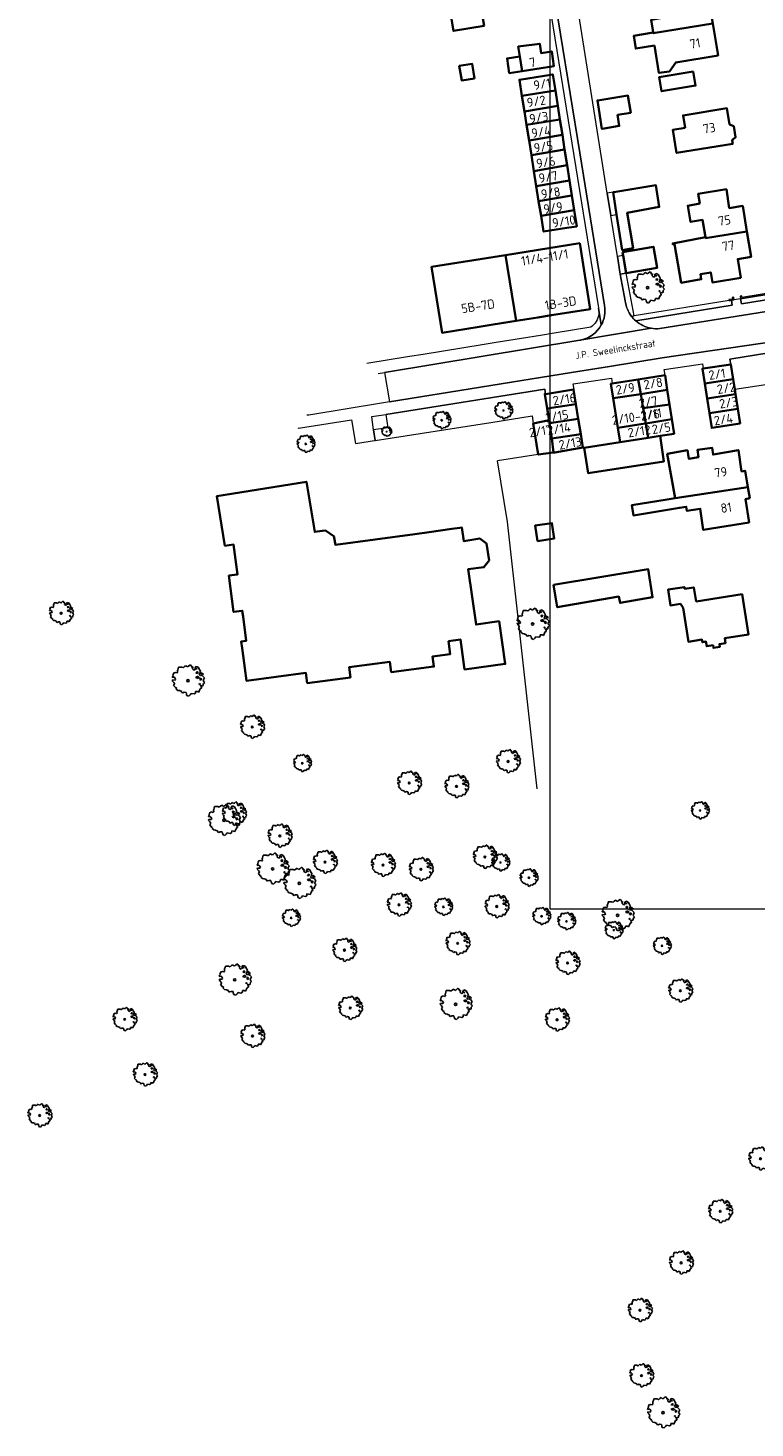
# Model space of a CAD drawing. Header units: metres. Extents: x 152391 to 157968, y 462336 to 467280.
# Tile 487 of 656: x 156060 to 156202, y 462573 to 462845. Entities that reach past the tile are written whole.
import ezdxf
from ezdxf.enums import TextEntityAlignment as Align

# ---------------------------------------------------------------- set-up
doc = ezdxf.new("R2010")
doc.units = ezdxf.units.M
doc.header["$LTSCALE"] = 0.75
doc.layers.get('0').update_dxf_attribs({"lineweight": 25})
for name, color, linetype, lineweight in [('B-GV-GR-BOOM-S', 252, 'Continuous', 25), ('B-RO-GR-GROENVOORZIENING-GV', 251, 'Continuous', 18), ('B-RO-IE-TERREINAFSCHEIDING_KUNSTMATIG_HEKWERK-G', 251, 'IE-TERREINAFSCHEIDING-KUNSTMATIG', 18), ('B-RO-IE-TERREINAFSCHEIDING_KUNSTMATIG_MUUR-GV', 251, 'Continuous', 18), ('B-RO-OG-BEBOUWING-GV', 6, 'Continuous', 35), ('B-RO-OG-BEBOUWING-T18', 1, 'Continuous', 18), ('B-RO-OG-TERREIN_CULTUURSCHEIDING-GV', 251, 'Continuous', 18), ('B-RO-VH-VERHARDING_BETONSTRAATSTEEN-GV', 251, 'Continuous', 18), ('B-RO-VH-VERHARDING_TEGEL-GV', 251, 'Continuous', 18), ('B-WE-OG-TOPOGRAFIE-T18', 1, 'Continuous', 18)]:
    doc.layers.add(name, color=color, linetype=linetype, lineweight=lineweight)
doc.layers.add('X-XX-AL-TEKENBLAD_HULPLIJN-G', color=7, linetype='Continuous', lineweight=18, plot=False)
doc.styles.add('NLCS-ISO-M200-T18', font='NLCS-ISO.ttf', dxfattribs={"height": 360})
doc.linetypes.add('IE-TERREINAFSCHEIDING-KUNSTMATIG', pattern='A,4,[82,NLCS.SHX,S=0.75,R=90,X=0,Y=0],4,-2', length=10)

# ---------------------------------------------------------------- blocks, each defined once
blk = doc.blocks.new('SGR-BOOM_0_10')
at = {"linetype": 'Continuous'}
for p, q in [((-0.96, 0.21), (-0.93, 0.27)), ((-0.84, 0.23), (-0.96, 0.21)), ((-0.94, -0.02), (-0.94, 0.05)), ((-0.94, 0.05), (-0.78, 0.04)), ((-0.93, 0.27), (-0.9, 0.3)), ((-0.92, 0.33), (-0.86, 0.49)), ((-0.9, 0.3), (-0.92, 0.33)), ((-0.86, 0.49), (-0.82, 0.48)), ((-0.8, 0.19), (-0.84, 0.23)), ((-0.82, 0.48), (-0.75, 0.51)), ((-0.75, 0.1), (-0.8, 0.19)), ((-0.78, 0.04), (-0.75, 0.1)), ((-0.75, 0.51), (-0.66, 0.48)), ((-0.66, 0.48), (-0.63, 0.52)), ((-0.64, 0.61), (-0.62, 0.67)), ((-0.63, 0.52), (-0.64, 0.61)), ((-0.62, 0.67), (-0.59, 0.75)), ((-0.59, 0.75), (-0.57, 0.84)), ((-0.57, 0.84), (-0.38, 0.84)), ((-0.38, 0.84), (-0.29, 0.81)), ((-0.29, 0.81), (-0.26, 0.82)), ((-0.26, 0.82), (-0.21, 0.87)), ((-0.21, 0.87), (-0.13, 0.93)), ((-0.13, 0.93), (-0.07, 0.89)), ((-0.07, 0.89), (-0.04, 0.85)), ((-0.04, 0.85), (0.04, 0.89)), ((0.04, 0.89), (0.12, 0.96)), ((0.12, 0.96), (0.15, 0.97)), ((0.15, 0.97), (0.19, 0.95)), ((0.19, 0.95), (0.22, 0.93)), ((0.23, 0.86), (0.21, 0.84)), ((0.21, 0.84), (0.3, 0.85)), ((0.22, 0.93), (0.23, 0.86)), ((0.3, 0.83), (0.29, 0.72)), ((0.29, 0.72), (0.32, 0.7)), ((0.3, 0.85), (0.3, 0.83)), ((0.32, 0.7), (0.39, 0.65)), ((0.39, 0.65), (0.42, 0.68)), ((0.42, 0.68), (0.45, 0.72)), ((0.44, 0.79), (0.5, 0.88)), ((0.45, 0.72), (0.44, 0.79)), ((0.5, 0.88), (0.57, 0.86)), ((0.53, 0.51), (0.5, 0.49)), ((0.5, 0.49), (0.52, 0.46)), ((0.52, 0.23), (0.5, 0.19)), ((0.5, 0.19), (0.58, 0.18)), ((0.55, 0.77), (0.52, 0.75)), ((0.52, 0.75), (0.53, 0.7)), ((0.52, 0.46), (0.55, 0.47)), ((0.59, 0.26), (0.52, 0.23)), ((0.53, 0.7), (0.54, 0.7)), ((0.55, 0.55), (0.53, 0.51)), ((0.54, 0.71), (0.55, 0.77)), ((0.58, 0.55), (0.55, 0.55)), ((0.55, 0.47), (0.58, 0.44)), ((0.57, 0.86), (0.65, 0.82)), ((0.61, 0.53), (0.58, 0.55)), ((0.58, 0.44), (0.61, 0.47)), ((0.58, 0.18), (0.63, 0.14)), ((0.63, 0.26), (0.59, 0.26)), ((0.63, 0.49), (0.61, 0.53)), ((0.61, 0.47), (0.63, 0.49)), ((0.68, 0.22), (0.63, 0.26)), ((0.63, 0.14), (0.68, 0.21)), ((0.65, 0.82), (0.7, 0.71)), ((0.68, 0.21), (0.7, 0.23)), ((0.74, 0.45), (0.69, 0.39)), ((0.69, 0.39), (0.72, 0.35)), ((0.7, 0.71), (0.78, 0.59)), ((0.72, 0.35), (0.78, 0.32)), ((0.78, 0.59), (0.74, 0.45)), ((0.76, 0.1), (0.74, 0.06)), ((0.81, 0.03), (0.74, 0.06)), ((0.8, 0.13), (0.76, 0.17)), ((0.76, 0.17), (0.76, 0.13)), ((0.76, 0.13), (0.76, 0.1)), ((0.78, 0.32), (0.81, 0.33)), ((0.83, 0.11), (0.8, 0.13)), ((0.83, 0.48), (0.81, 0.46)), ((0.81, 0.46), (0.82, 0.42)), ((0.81, 0.33), (0.88, 0.32)), ((0.81, 0.03), (0.85, 0.08)), ((0.82, 0.42), (0.86, 0.39)), ((0.87, 0.48), (0.83, 0.48)), ((0.85, 0.08), (0.83, 0.11)), ((0.86, 0.41), (0.92, 0.38)), ((0.86, 0.39), (0.87, 0.41)), ((0.91, 0.43), (0.87, 0.48)), ((0.88, 0.32), (0.92, 0.29)), ((0.97, 0.4), (0.91, 0.43)), ((0.92, 0.38), (0.97, 0.4)), ((0.92, 0.29), (1.02, 0.18)), ((0.97, 0.06), (0.94, 0.02)), ((0.94, 0.02), (0.99, -0.05)), ((1.02, 0.18), (0.97, 0.06)), ((-0.87, -0.1), (-0.94, -0.02)), ((-0.81, -0.18), (-0.87, -0.1)), ((-0.87, -0.28), (-0.84, -0.24)), ((-0.76, -0.42), (-0.87, -0.28)), ((-0.84, -0.24), (-0.81, -0.18)), ((-0.7, -0.44), (-0.76, -0.42)), ((-0.72, -0.51), (-0.7, -0.44)), ((-0.62, -0.59), (-0.72, -0.51)), ((-0.51, -0.61), (-0.62, -0.59)), ((-0.38, -0.66), (-0.51, -0.61)), ((-0.38, -0.73), (-0.38, -0.66)), ((-0.31, -0.75), (-0.38, -0.73)), ((-0.23, -0.71), (-0.31, -0.75)), ((-0.11, -0.72), (-0.23, -0.71)), ((-0.09, -0.8), (-0.11, -0.72)), ((-0.07, -0.84), (-0.09, -0.8)), ((-0.05, -0.9), (-0.07, -0.84)), ((0.06, -0.94), (-0.05, -0.9)), ((0.14, -0.86), (0.06, -0.94)), ((0.2, -0.77), (0.14, -0.86)), ((0.38, -0.81), (0.2, -0.77)), ((0.47, -0.76), (0.38, -0.81)), ((0.47, -0.65), (0.47, -0.76)), ((0.58, -0.66), (0.47, -0.65)), ((0.66, -0.7), (0.58, -0.66)), ((0.72, -0.57), (0.66, -0.7)), ((0.72, -0.16), (0.7, -0.2)), ((0.7, -0.2), (0.7, -0.24)), ((0.71, -0.24), (0.75, -0.23)), ((0.75, -0.19), (0.72, -0.16)), ((0.76, -0.5), (0.72, -0.57)), ((0.75, -0.23), (0.75, -0.19)), ((0.77, -0.47), (0.76, -0.5)), ((0.83, -0.45), (0.77, -0.47)), ((0.82, -0.27), (0.78, -0.33)), ((0.78, -0.33), (0.8, -0.36)), ((0.8, -0.36), (0.84, -0.4)), ((0.89, -0.33), (0.82, -0.27)), ((0.84, -0.4), (0.83, -0.45)), ((0.93, -0.29), (0.89, -0.33)), ((0.95, -0.24), (0.93, -0.29)), ((0.97, -0.17), (0.95, -0.24)), ((1.04, -0.1), (0.97, -0.17)), ((0.99, -0.05), (1.04, -0.1))]:
    blk.add_line(p, q, dxfattribs=at)
blk.add_circle((0, 0), 0.0711, dxfattribs=at)
blk = doc.blocks.new('SGR-BOOM_21_30')
at = {"linetype": 'Continuous'}
for p, q in [((-1.7, 0.37), (-1.66, 0.48)), ((-1.49, 0.41), (-1.7, 0.37)), ((-1.68, -0.03), (-1.67, 0.09)), ((-1.67, 0.09), (-1.39, 0.07)), ((-1.66, 0.48), (-1.6, 0.53)), ((-1.63, 0.58), (-1.53, 0.87)), ((-1.6, 0.53), (-1.63, 0.58)), ((-1.53, 0.87), (-1.46, 0.86)), ((-1.42, 0.33), (-1.49, 0.41)), ((-1.46, 0.86), (-1.34, 0.91)), ((-1.33, 0.18), (-1.42, 0.33)), ((-1.39, 0.07), (-1.33, 0.18)), ((-1.34, 0.91), (-1.18, 0.86)), ((-1.18, 0.86), (-1.12, 0.92)), ((-1.13, 1.09), (-1.11, 1.19)), ((-1.12, 0.92), (-1.13, 1.09)), ((-1.11, 1.19), (-1.05, 1.33)), ((-1.05, 1.33), (-1.02, 1.5)), ((-1.02, 1.5), (-0.67, 1.5)), ((-0.67, 1.5), (-0.52, 1.43)), ((-0.52, 1.43), (-0.47, 1.45)), ((-0.47, 1.45), (-0.37, 1.55)), ((-0.37, 1.55), (-0.23, 1.65)), ((-0.23, 1.65), (-0.13, 1.58)), ((-0.13, 1.58), (-0.06, 1.52)), ((-0.06, 1.52), (0.07, 1.58)), ((0.07, 1.58), (0.2, 1.71)), ((0.2, 1.71), (0.26, 1.73)), ((0.26, 1.73), (0.33, 1.7)), ((0.33, 1.7), (0.39, 1.65)), ((0.4, 1.53), (0.38, 1.5)), ((0.38, 1.5), (0.53, 1.52)), ((0.39, 1.65), (0.4, 1.53)), ((0.54, 1.48), (0.51, 1.29)), ((0.51, 1.29), (0.57, 1.24)), ((0.53, 1.52), (0.54, 1.48)), ((0.57, 1.24), (0.69, 1.15)), ((0.69, 1.15), (0.75, 1.2)), ((0.75, 1.2), (0.8, 1.29)), ((0.79, 1.4), (0.89, 1.56)), ((0.8, 1.29), (0.79, 1.4)), ((0.89, 1.56), (1.02, 1.53)), ((0.94, 0.91), (0.89, 0.87)), ((0.89, 0.87), (0.93, 0.83)), ((0.93, 0.41), (0.89, 0.33)), ((0.89, 0.33), (1.03, 0.32)), ((0.97, 1.37), (0.93, 1.33)), ((0.93, 1.33), (0.95, 1.25)), ((0.93, 0.83), (0.98, 0.84)), ((1.05, 0.46), (0.93, 0.41)), ((0.97, 0.97), (0.94, 0.91)), ((0.95, 1.25), (0.96, 1.24)), ((0.96, 1.27), (0.97, 1.37)), ((1.03, 0.97), (0.97, 0.97)), ((0.98, 0.84), (1.03, 0.78)), ((1.02, 1.53), (1.16, 1.45)), ((1.08, 0.94), (1.03, 0.97)), ((1.03, 0.78), (1.08, 0.84)), ((1.03, 0.32), (1.11, 0.25)), ((1.11, 0.46), (1.05, 0.46)), ((1.12, 0.87), (1.08, 0.94)), ((1.08, 0.84), (1.12, 0.87)), ((1.22, 0.4), (1.11, 0.46)), ((1.11, 0.25), (1.2, 0.37)), ((1.16, 1.45), (1.25, 1.27)), ((1.2, 0.37), (1.24, 0.41)), ((1.32, 0.79), (1.23, 0.69)), ((1.23, 0.69), (1.27, 0.63)), ((1.25, 1.27), (1.38, 1.06)), ((1.27, 0.63), (1.38, 0.56)), ((1.34, 0.18), (1.31, 0.1)), ((1.43, 0.05), (1.31, 0.1)), ((1.38, 1.06), (1.32, 0.79)), ((1.36, 0.3), (1.34, 0.23)), ((1.34, 0.23), (1.34, 0.18)), ((1.43, 0.23), (1.36, 0.3)), ((1.38, 0.56), (1.44, 0.6)), ((1.47, 0.2), (1.43, 0.23)), ((1.43, 0.05), (1.51, 0.14)), ((1.47, 0.86), (1.44, 0.81)), ((1.44, 0.81), (1.46, 0.74)), ((1.44, 0.6), (1.57, 0.56)), ((1.46, 0.74), (1.53, 0.69)), ((1.54, 0.86), (1.47, 0.86)), ((1.51, 0.14), (1.47, 0.2)), ((1.53, 0.73), (1.64, 0.68)), ((1.53, 0.69), (1.54, 0.73)), ((1.62, 0.76), (1.54, 0.86)), ((1.57, 0.56), (1.64, 0.51)), ((1.73, 0.71), (1.62, 0.76)), ((1.64, 0.68), (1.73, 0.71)), ((1.64, 0.51), (1.81, 0.32)), ((1.72, 0.1), (1.67, 0.04)), ((1.67, 0.04), (1.76, -0.09)), ((1.81, 0.32), (1.72, 0.1)), ((-1.54, -0.18), (-1.68, -0.03)), ((-1.55, -0.51), (-1.49, -0.42)), ((-1.35, -0.75), (-1.55, -0.51)), ((-1.44, -0.32), (-1.54, -0.18)), ((-1.49, -0.42), (-1.44, -0.32)), ((-1.25, -0.78), (-1.35, -0.75)), ((-1.27, -0.9), (-1.25, -0.78)), ((-1.11, -1.05), (-1.27, -0.9)), ((-0.91, -1.08), (-1.11, -1.05)), ((-0.67, -1.18), (-0.91, -1.08)), ((-0.68, -1.29), (-0.67, -1.18)), ((-0.55, -1.33), (-0.68, -1.29)), ((-0.4, -1.26), (-0.55, -1.33)), ((-0.19, -1.28), (-0.4, -1.26)), ((-0.16, -1.43), (-0.19, -1.28)), ((-0.13, -1.49), (-0.16, -1.43)), ((-0.1, -1.61), (-0.13, -1.49)), ((0.11, -1.67), (-0.1, -1.61)), ((0.25, -1.52), (0.11, -1.67)), ((0.36, -1.38), (0.25, -1.52)), ((0.68, -1.44), (0.36, -1.38)), ((0.83, -1.36), (0.68, -1.44)), ((0.84, -1.16), (0.83, -1.36)), ((1.03, -1.18), (0.84, -1.16)), ((1.18, -1.24), (1.03, -1.18)), ((1.29, -1.01), (1.18, -1.24)), ((1.29, -0.29), (1.24, -0.36)), ((1.24, -0.36), (1.25, -0.42)), ((1.26, -0.42), (1.33, -0.41)), ((1.33, -0.34), (1.29, -0.29)), ((1.36, -0.88), (1.29, -1.01)), ((1.33, -0.41), (1.33, -0.34)), ((1.37, -0.83), (1.36, -0.88)), ((1.48, -0.8), (1.37, -0.83)), ((1.46, -0.47), (1.39, -0.59)), ((1.39, -0.59), (1.43, -0.64)), ((1.43, -0.64), (1.5, -0.7)), ((1.58, -0.59), (1.46, -0.47)), ((1.5, -0.7), (1.48, -0.8)), ((1.66, -0.52), (1.58, -0.59)), ((1.68, -0.42), (1.66, -0.52)), ((1.72, -0.31), (1.68, -0.42)), ((1.84, -0.18), (1.72, -0.31)), ((1.76, -0.09), (1.84, -0.18))]:
    blk.add_line(p, q, dxfattribs=at)
blk.add_circle((0, 0), 0.126, dxfattribs=at)
blk = doc.blocks.new('SGR-BOOM_31_50')
at = {"linetype": 'Continuous'}
for p, q in [((-2.27, 0.49), (-2.21, 0.64)), ((-1.99, 0.55), (-2.27, 0.49)), ((-2.24, -0.04), (-2.22, 0.11)), ((-2.22, 0.11), (-1.85, 0.09)), ((-2.21, 0.64), (-2.13, 0.71)), ((-2.18, 0.77), (-2.04, 1.17)), ((-2.13, 0.71), (-2.18, 0.77)), ((-2.04, 1.17), (-1.94, 1.14)), ((-1.9, 0.44), (-1.99, 0.55)), ((-1.94, 1.14), (-1.79, 1.21)), ((-1.77, 0.25), (-1.9, 0.44)), ((-1.85, 0.09), (-1.77, 0.25)), ((-1.79, 1.21), (-1.57, 1.14)), ((-1.57, 1.14), (-1.49, 1.23)), ((-1.51, 1.45), (-1.48, 1.58)), ((-1.49, 1.23), (-1.51, 1.45)), ((-1.48, 1.58), (-1.4, 1.78)), ((-1.4, 1.78), (-1.36, 2)), ((-1.36, 2), (-0.89, 2)), ((-0.89, 2), (-0.69, 1.91)), ((-0.69, 1.91), (-0.63, 1.93)), ((-0.63, 1.93), (-0.49, 2.06)), ((-0.49, 2.06), (-0.3, 2.2)), ((-0.3, 2.2), (-0.18, 2.11)), ((-0.18, 2.11), (-0.08, 2.02)), ((-0.08, 2.02), (0.09, 2.11)), ((0.09, 2.11), (0.27, 2.28)), ((0.27, 2.28), (0.35, 2.31)), ((0.35, 2.31), (0.44, 2.26)), ((0.44, 2.26), (0.52, 2.2)), ((0.54, 2.04), (0.51, 2)), ((0.51, 2), (0.71, 2.02)), ((0.52, 2.2), (0.54, 2.04)), ((0.72, 1.98), (0.68, 1.71)), ((0.68, 1.71), (0.75, 1.65)), ((0.71, 2.02), (0.72, 1.98)), ((0.75, 1.65), (0.92, 1.54)), ((0.92, 1.54), (1, 1.6)), ((1, 1.6), (1.06, 1.71)), ((1.05, 1.87), (1.19, 2.09)), ((1.06, 1.71), (1.05, 1.87)), ((1.19, 2.09), (1.36, 2.04)), ((1.25, 1.21), (1.19, 1.17)), ((1.19, 1.17), (1.23, 1.1)), ((1.23, 0.55), (1.19, 0.44)), ((1.19, 0.44), (1.37, 0.42)), ((1.3, 1.82), (1.23, 1.78)), ((1.23, 1.78), (1.27, 1.67)), ((1.23, 1.1), (1.31, 1.12)), ((1.4, 0.62), (1.23, 0.55)), ((1.3, 1.3), (1.25, 1.21)), ((1.27, 1.67), (1.28, 1.65)), ((1.28, 1.69), (1.3, 1.82)), ((1.37, 1.3), (1.3, 1.3)), ((1.31, 1.12), (1.37, 1.03)), ((1.36, 2.04), (1.54, 1.93)), ((1.44, 1.25), (1.37, 1.3)), ((1.37, 1.03), (1.44, 1.12)), ((1.37, 0.42), (1.48, 0.33)), ((1.48, 0.62), (1.4, 0.62)), ((1.5, 1.17), (1.44, 1.25)), ((1.44, 1.12), (1.5, 1.17)), ((1.62, 0.53), (1.48, 0.62)), ((1.48, 0.33), (1.61, 0.49)), ((1.54, 1.93), (1.67, 1.69)), ((1.61, 0.49), (1.65, 0.55)), ((1.76, 1.06), (1.64, 0.93)), ((1.64, 0.93), (1.7, 0.84)), ((1.67, 1.69), (1.84, 1.41)), ((1.7, 0.84), (1.84, 0.75)), ((1.79, 0.25), (1.75, 0.14)), ((1.91, 0.07), (1.75, 0.14)), ((1.84, 1.41), (1.76, 1.06)), ((1.81, 0.4), (1.79, 0.31)), ((1.79, 0.31), (1.79, 0.25)), ((1.9, 0.31), (1.81, 0.4)), ((1.84, 0.75), (1.92, 0.79)), ((1.96, 0.27), (1.9, 0.31)), ((1.91, 0.07), (2.01, 0.18)), ((1.96, 1.14), (1.92, 1.08)), ((1.92, 1.08), (1.95, 0.99)), ((1.92, 0.79), (2.09, 0.75)), ((1.95, 0.99), (2.04, 0.93)), ((2.06, 1.14), (1.96, 1.14)), ((2.01, 0.18), (1.96, 0.27)), ((2.04, 0.97), (2.18, 0.9)), ((2.04, 0.93), (2.06, 0.97)), ((2.16, 1.01), (2.06, 1.14)), ((2.09, 0.75), (2.18, 0.68)), ((2.3, 0.95), (2.16, 1.01)), ((2.18, 0.9), (2.3, 0.95)), ((2.18, 0.68), (2.41, 0.42)), ((2.29, 0.14), (2.23, 0.05)), ((2.23, 0.05), (2.35, -0.13)), ((2.41, 0.42), (2.29, 0.14)), ((-2.05, -0.24), (-2.24, -0.04)), ((-2.07, -0.67), (-1.99, -0.56)), ((-1.8, -1), (-2.07, -0.67)), ((-1.91, -0.43), (-2.05, -0.24)), ((-1.99, -0.56), (-1.91, -0.43)), ((-1.67, -1.05), (-1.8, -1)), ((-1.7, -1.2), (-1.67, -1.05)), ((-1.48, -1.4), (-1.7, -1.2)), ((-1.22, -1.44), (-1.48, -1.4)), ((-0.89, -1.57), (-1.22, -1.44)), ((-0.91, -1.72), (-0.89, -1.57)), ((-0.73, -1.77), (-0.91, -1.72)), ((-0.53, -1.68), (-0.73, -1.77)), ((-0.25, -1.7), (-0.53, -1.68)), ((-0.21, -1.9), (-0.25, -1.7)), ((-0.18, -1.99), (-0.21, -1.9)), ((-0.13, -2.14), (-0.18, -1.99)), ((0.15, -2.23), (-0.13, -2.14)), ((0.34, -2.03), (0.15, -2.23)), ((0.47, -1.83), (0.34, -2.03)), ((0.91, -1.92), (0.47, -1.83)), ((1.11, -1.81), (0.91, -1.92)), ((1.13, -1.55), (1.11, -1.81)), ((1.37, -1.57), (1.13, -1.55)), ((1.58, -1.66), (1.37, -1.57)), ((1.72, -1.35), (1.58, -1.66)), ((1.72, -0.39), (1.65, -0.48)), ((1.65, -0.48), (1.67, -0.56)), ((1.68, -0.56), (1.78, -0.54)), ((1.78, -0.45), (1.72, -0.39)), ((1.81, -1.18), (1.72, -1.35)), ((1.78, -0.54), (1.78, -0.45)), ((1.82, -1.11), (1.81, -1.18)), ((1.98, -1.07), (1.82, -1.11)), ((1.95, -0.63), (1.85, -0.78)), ((1.85, -0.78), (1.9, -0.85)), ((1.9, -0.85), (1.99, -0.94)), ((2.1, -0.78), (1.95, -0.63)), ((1.99, -0.94), (1.98, -1.07)), ((2.21, -0.7), (2.1, -0.78)), ((2.24, -0.56), (2.21, -0.7)), ((2.29, -0.41), (2.24, -0.56)), ((2.46, -0.24), (2.29, -0.41)), ((2.35, -0.13), (2.46, -0.24))]:
    blk.add_line(p, q, dxfattribs=at)
blk.add_circle((0, 0), 0.169, dxfattribs=at)
blk = doc.blocks.new('SGR-BOOM_50_100')
at = {"linetype": 'Continuous'}
for p, q in [((-0.84, 2.58), (-0.65, 2.75)), ((-0.65, 2.75), (-0.4, 2.93)), ((-0.4, 2.93), (-0.24, 2.81)), ((-0.24, 2.81), (-0.11, 2.69)), ((-0.11, 2.69), (0.12, 2.81)), ((0.12, 2.81), (0.36, 3.04)), ((0.36, 3.04), (0.47, 3.07)), ((0.47, 3.07), (0.59, 3.02)), ((0.59, 3.02), (0.69, 2.93)), ((0.72, 2.72), (0.67, 2.66)), ((0.69, 2.93), (0.72, 2.72)), ((1.4, 2.49), (1.58, 2.78)), ((1.58, 2.78), (1.81, 2.72)), ((1.81, 2.72), (2.06, 2.58)), ((-3.03, 0.65), (-2.94, 0.85)), ((-2.65, 0.74), (-3.03, 0.65)), ((-2.99, -0.05), (-2.96, 0.15)), ((-2.96, 0.15), (-2.47, 0.12)), ((-2.94, 0.85), (-2.84, 0.94)), ((-2.9, 1.03), (-2.72, 1.56)), ((-2.84, 0.94), (-2.9, 1.03)), ((-2.72, 1.56), (-2.59, 1.53)), ((-2.53, 0.59), (-2.65, 0.74)), ((-2.59, 1.53), (-2.39, 1.61)), ((-2.37, 0.33), (-2.53, 0.59)), ((-2.47, 0.12), (-2.37, 0.33)), ((-2.39, 1.61), (-2.1, 1.53)), ((-2.1, 1.53), (-1.99, 1.64)), ((-2.01, 1.93), (-1.97, 2.11)), ((-1.99, 1.64), (-2.01, 1.93)), ((-1.97, 2.11), (-1.87, 2.37)), ((-1.87, 2.37), (-1.81, 2.66)), ((-1.81, 2.66), (-1.19, 2.66)), ((-1.19, 2.66), (-0.92, 2.55)), ((-0.92, 2.55), (-0.84, 2.58)), ((0.67, 2.66), (0.94, 2.69)), ((0.96, 2.64), (0.9, 2.29)), ((0.9, 2.29), (1, 2.2)), ((0.94, 2.69), (0.96, 2.64)), ((1, 2.2), (1.23, 2.05)), ((1.23, 2.05), (1.34, 2.14)), ((1.34, 2.14), (1.42, 2.29)), ((1.42, 2.29), (1.4, 2.49)), ((1.67, 1.61), (1.58, 1.56)), ((1.58, 1.56), (1.65, 1.47)), ((1.65, 0.74), (1.58, 0.59)), ((1.58, 0.59), (1.83, 0.56)), ((1.73, 2.43), (1.65, 2.37)), ((1.65, 2.37), (1.69, 2.23)), ((1.65, 1.47), (1.75, 1.5)), ((1.87, 0.82), (1.65, 0.74)), ((1.73, 1.73), (1.67, 1.61)), ((1.69, 2.23), (1.71, 2.2)), ((1.71, 2.26), (1.73, 2.43)), ((1.83, 1.73), (1.73, 1.73)), ((1.75, 1.5), (1.83, 1.38)), ((1.91, 1.67), (1.83, 1.73)), ((1.83, 1.38), (1.91, 1.5)), ((1.83, 0.56), (1.98, 0.45)), ((1.98, 0.82), (1.87, 0.82)), ((2, 1.56), (1.91, 1.67)), ((1.91, 1.5), (2, 1.56)), ((2.16, 0.71), (1.98, 0.82)), ((1.98, 0.45), (2.14, 0.65)), ((2.06, 2.58), (2.22, 2.26)), ((2.14, 0.65), (2.2, 0.74)), ((2.35, 1.41), (2.18, 1.23)), ((2.18, 1.23), (2.27, 1.12)), ((2.22, 2.26), (2.45, 1.88)), ((2.27, 1.12), (2.45, 1)), ((2.39, 0.33), (2.33, 0.18)), ((2.55, 0.09), (2.33, 0.18)), ((2.45, 1.88), (2.35, 1.41)), ((2.41, 0.53), (2.39, 0.42)), ((2.39, 0.42), (2.39, 0.33)), ((2.53, 0.42), (2.41, 0.53)), ((2.45, 1), (2.56, 1.06)), ((2.62, 0.36), (2.53, 0.42)), ((2.55, 0.09), (2.68, 0.24)), ((2.62, 1.53), (2.56, 1.44)), ((2.56, 1.44), (2.6, 1.32)), ((2.56, 1.06), (2.78, 1)), ((2.6, 1.32), (2.72, 1.23)), ((2.74, 1.53), (2.62, 1.53)), ((2.68, 0.24), (2.62, 0.36)), ((2.72, 1.29), (2.91, 1.2)), ((2.72, 1.23), (2.74, 1.29)), ((2.89, 1.35), (2.74, 1.53)), ((2.78, 1), (2.91, 0.91)), ((3.07, 1.26), (2.89, 1.35)), ((2.91, 1.2), (3.07, 1.26)), ((2.91, 0.91), (3.22, 0.56)), ((3.05, 0.18), (2.97, 0.07)), ((2.97, 0.07), (3.13, -0.17)), ((3.22, 0.56), (3.05, 0.18)), ((-2.74, -0.31), (-2.99, -0.05)), ((-2.76, -0.9), (-2.65, -0.75)), ((-2.41, -1.34), (-2.76, -0.9)), ((-2.55, -0.58), (-2.74, -0.31)), ((-2.65, -0.75), (-2.55, -0.58)), ((-2.22, -1.39), (-2.41, -1.34)), ((-2.26, -1.6), (-2.22, -1.39)), ((-1.97, -1.86), (-2.26, -1.6)), ((-1.62, -1.92), (-1.97, -1.86)), ((-1.19, -2.1), (-1.62, -1.92)), ((-1.21, -2.3), (-1.19, -2.1)), ((-0.98, -2.36), (-1.21, -2.3)), ((-0.71, -2.24), (-0.98, -2.36)), ((-0.34, -2.27), (-0.71, -2.24)), ((-0.28, -2.53), (-0.34, -2.27)), ((-0.24, -2.65), (-0.28, -2.53)), ((-0.17, -2.85), (-0.24, -2.65)), ((0.45, -2.71), (0.2, -2.97)), ((0.63, -2.45), (0.45, -2.71)), ((1.21, -2.56), (0.63, -2.45)), ((1.48, -2.42), (1.21, -2.56)), ((1.5, -2.07), (1.48, -2.42)), ((1.83, -2.1), (1.5, -2.07)), ((2.1, -2.21), (1.83, -2.1)), ((2.29, -1.8), (2.1, -2.21)), ((2.29, -0.52), (2.2, -0.64)), ((2.2, -0.64), (2.22, -0.75)), ((2.25, -0.75), (2.37, -0.72)), ((2.37, -0.61), (2.29, -0.52)), ((2.41, -1.57), (2.29, -1.8)), ((2.37, -0.72), (2.37, -0.61)), ((2.43, -1.48), (2.41, -1.57)), ((2.64, -1.42), (2.43, -1.48)), ((2.6, -0.84), (2.47, -1.04)), ((2.47, -1.04), (2.53, -1.13)), ((2.53, -1.13), (2.66, -1.25)), ((2.8, -1.04), (2.6, -0.84)), ((2.66, -1.25), (2.64, -1.42)), ((2.95, -0.93), (2.8, -1.04)), ((2.99, -0.75), (2.95, -0.93)), ((3.05, -0.55), (2.99, -0.75)), ((3.28, -0.31), (3.05, -0.55)), ((3.13, -0.17), (3.28, -0.31)), ((0.2, -2.97), (-0.17, -2.85))]:
    blk.add_line(p, q, dxfattribs=at)
blk.add_circle((0, 0), 0.225, dxfattribs=at)

msp = doc.modelspace()

# ---------------------------------------------------------------- linework, layer by layer
at = {"layer": 'B-RO-GR-GROENVOORZIENING-GV'}
msp.add_lwpolyline([(156196.95, 462779.92), (156197.4, 462777.05), (156197.71, 462775.11), (156215.27, 462777.78), (156214.31, 462783.81), (156196.79, 462780.97)], close=True, dxfattribs=at)
at = {"layer": 'B-RO-IE-TERREINAFSCHEIDING_KUNSTMATIG_HEKWERK-G'}
for points in [[(156159.55, 462762.45), (156151.64, 462761.22)], [(156153.61, 462749.39), (156151.64, 462761.22)], [(156159.34, 462697.54), (156153.61, 462749.39)]]:
    msp.add_lwpolyline(points, dxfattribs=at)
at = {"layer": 'B-RO-IE-TERREINAFSCHEIDING_KUNSTMATIG_MUUR-GV'}
for points in [[(156206.23, 462794.1), (156199.11, 462792.95), (156199.07, 462793.25), (156198.76, 462793.2), (156198.84, 462792.69)], [(156198.84, 462792.69), (156206.27, 462793.89)]]:
    msp.add_lwpolyline(points, dxfattribs=at)
msp.add_lwpolyline([(156196.61, 462792.36), (156196.62, 462792.32), (156197.08, 462792.39), (156197.62, 462792.48), (156197.54, 462792.99), (156197.23, 462792.95), (156197.28, 462792.64), (156196.59, 462792.53)], close=True, dxfattribs=at)
at = {"layer": 'B-RO-OG-BEBOUWING-GV'}
for points in [[(156193.47, 462846.16), (156192.44, 462852.37), (156189.76, 462851.92), (156189.28, 462855), (156180.39, 462853.55), (156181.01, 462849.87), (156183.82, 462850.33), (156184.34, 462847.36), (156181.48, 462846.86), (156181.87, 462844.45), (156181.88, 462844.37), (156181.9, 462844.25)], [(156141.72, 462852.86), (156143.08, 462844.71), (156149.02, 462845.66), (156147.7, 462853.81), (156144.05, 462853.23), (156142.08, 462852.92)], [(156182.1, 462841.86), (156182.99, 462836.56), (156185.02, 462836.85), (156186.26, 462838.59), (156194.49, 462839.95), (156193.47, 462846.16), (156181.9, 462844.25), (156181.88, 462844.37), (156178.1, 462843.72), (156178.5, 462841.26)], [(156155.97, 462839.76), (156156.44, 462836.9), (156162.6, 462837.86), (156162.16, 462840.72), (156160.1, 462840.4), (156159.85, 462842.22), (156155.65, 462841.65)], [(156147.17, 462835.46), (156146.73, 462838.28), (156144.22, 462837.89), (156144.69, 462835.08)], [(156156.44, 462836.9), (156155.97, 462839.76), (156153.49, 462839.37), (156153.93, 462836.51)], [(156162.87, 462833.16), (156162.38, 462836.25), (156155.89, 462835.23), (156156.38, 462832.11)], [(156189.66, 462836.84), (156183.05, 462835.73), (156183.51, 462832.98), (156190.12, 462834.08)], [(156162.87, 462833.16), (156156.38, 462832.11), (156156.86, 462829.07), (156163.34, 462830.17)], [(156174.96, 462828.39), (156177.52, 462828.81), (156176.98, 462832.14), (156171.52, 462831.28), (156171.05, 462831.21), (156171.92, 462825.68), (156172.33, 462825.76), (156175.28, 462826.26)], [(156157.28, 462826.47), (156163.76, 462827.49), (156163.34, 462830.17), (156156.86, 462829.07)], [(156188.08, 462825.9), (156185.69, 462825.51), (156186.43, 462821), (156197.32, 462822.77), (156197.2, 462823.48), (156197.87, 462824.05), (156197.52, 462826.2), (156196.7, 462826.54), (156196.19, 462829.68), (156187.69, 462828.29)], [(156163.76, 462827.49), (156157.28, 462826.47), (156157.76, 462823.42), (156164.23, 462824.55)], [(156157.76, 462823.42), (156158.21, 462820.58), (156164.68, 462821.66), (156164.23, 462824.55)], [(156158.21, 462820.58), (156158.71, 462817.49), (156165.16, 462818.63), (156164.68, 462821.66)], [(156159.17, 462814.57), (156165.63, 462815.65), (156165.16, 462818.63), (156158.71, 462817.49)], [(156165.63, 462815.65), (156159.17, 462814.57), (156159.63, 462811.65), (156166.08, 462812.76)], [(156174.1, 462813.37), (156174.75, 462809.06), (156175.85, 462802.15), (156177.99, 462802.51), (156176.8, 462809.38), (156183.05, 462810.52), (156182.4, 462814.73), (156174.25, 462813.4)], [(156200.08, 462805.78), (156199.28, 462810.71), (156196.65, 462810.29), (156196.1, 462813.97), (156190.58, 462813.09), (156190.92, 462811.16), (156188.59, 462810.76), (156189.14, 462807.61), (156191.42, 462808.01), (156192, 462804.67), (156192.04, 462804.46)], [(156160.09, 462808.79), (156166.54, 462809.9), (156166.08, 462812.76), (156159.63, 462811.65)], [(156160.09, 462808.79), (156160.57, 462805.73), (156165.11, 462806.45), (156167.03, 462806.75), (156166.54, 462809.9)], [(156200.08, 462805.78), (156192.04, 462804.46), (156192, 462804.67), (156185.66, 462803.45), (156185.7, 462803.23), (156186.02, 462803.29), (156187.31, 462795.81), (156191.21, 462796.49), (156191.05, 462797.45), (156193.04, 462797.8), (156193.37, 462795.86), (156198.88, 462796.77), (156198.28, 462800.41), (156200.89, 462800.84)], [(156167.6, 462803.49), (156165.63, 462803.17), (156153.21, 462801.19), (156155.25, 462788.39), (156159.47, 462789.07), (156162.11, 462789.49), (156169.64, 462790.69)], [(156175.92, 462801.75), (156176.03, 462801.07), (156176.62, 462797.69), (156182.63, 462798.73), (156181.93, 462802.79)], [(156153.21, 462801.19), (156138.82, 462798.89), (156140.86, 462786.09), (156148.09, 462787.25), (156150.79, 462787.68), (156155.25, 462788.39)], [(156184.17, 462777.88), (156178.97, 462777.04), (156179.46, 462774.2), (156184.61, 462775)], [(156196.95, 462779.92), (156191.58, 462779.12), (156191.43, 462779.1), (156191.88, 462776.23), (156197.4, 462777.05)], [(156160.95, 462774.19), (156160.82, 462774.17), (156161.28, 462771.38), (156166.85, 462772.24), (156166.4, 462775.05)], [(156173.92, 462776.22), (156173.67, 462776.18), (156174.11, 462773.37), (156179.46, 462774.2), (156178.97, 462777.04)], [(156192.33, 462773.35), (156197.86, 462774.18), (156197.71, 462775.11), (156197.4, 462777.05), (156191.88, 462776.23)], [(156180.44, 462768.5), (156179.93, 462771.43), (156179.46, 462774.2), (156174.11, 462773.37), (156175.01, 462767.62), (156180.3, 462768.48)], [(156179.93, 462771.43), (156185.05, 462772.19), (156184.61, 462775), (156179.46, 462774.2)], [(156192.78, 462770.48), (156198.31, 462771.3), (156197.86, 462774.18), (156192.33, 462773.35)], [(156161.74, 462768.52), (156167.31, 462769.4), (156166.85, 462772.24), (156161.28, 462771.38), (156161.66, 462769.09)], [(156180.44, 462768.5), (156185.5, 462769.32), (156185.05, 462772.19), (156179.93, 462771.43)], [(156198.31, 462771.3), (156192.78, 462770.48), (156193.23, 462767.61), (156198.75, 462768.48)], [(156162.54, 462762.87), (156162.16, 462765.54), (156161.74, 462768.52), (156161.66, 462769.09), (156158.59, 462768.5), (156159.55, 462762.45)], [(156162.16, 462765.54), (156167.79, 462766.4), (156167.31, 462769.4), (156161.74, 462768.52)], [(156175.01, 462767.62), (156175.44, 462764.86), (156180.92, 462765.7), (156180.44, 462768.5), (156180.3, 462768.48)], [(156185.5, 462769.32), (156180.44, 462768.5), (156180.92, 462765.7), (156183.2, 462766.05), (156185.94, 462766.47)], [(156162.16, 462765.54), (156162.54, 462762.87), (156162.57, 462762.87), (156162.79, 462762.87), (156168.21, 462763.8), (156167.79, 462766.4)], [(156183.2, 462766.05), (156180.92, 462765.7), (156175.44, 462764.86), (156168.48, 462763.78), (156169.24, 462758.84), (156183.96, 462761.11)], [(156200.25, 462756.14), (156199.73, 462759.3), (156199.03, 462759.18), (156198.42, 462763.31), (156193.51, 462762.44), (156193.33, 462763.74), (156190.51, 462763.37), (156190.67, 462761.94), (156188.8, 462761.61), (156188.51, 462763.28), (156184.6, 462762.6), (156186.13, 462753.95)], [(156102.21, 462730.99), (156102.83, 462726.29), (156101.88, 462726.17), (156102.05, 462724.84), (156102.23, 462723.43), (156102.88, 462718.53), (156114.43, 462720.04), (156114.69, 462718.06), (156123.07, 462719.16), (156122.81, 462721.14), (156130.74, 462722.17), (156131, 462720.19), (156139.28, 462721.27), (156139.02, 462723.26), (156142.47, 462723.71), (156142.14, 462726.2), (156144.47, 462726.5), (156145.23, 462720.73), (156153.14, 462721.78), (156151.94, 462730.07), (156147.48, 462729.42), (156145.91, 462740.16), (156148.99, 462740.57), (156150.03, 462741.89), (156149.51, 462745.16), (156148.18, 462746.15), (156145.12, 462745.62), (156144.74, 462748.25), (156144.32, 462748.19), (156142.79, 462747.99), (156138.36, 462747.39), (156135.55, 462747.01), (156120.15, 462744.94), (156119.92, 462746.28), (156119.89, 462746.5), (156118.22, 462747.71), (156117.6, 462747.62), (156116.16, 462747.43), (156114.54, 462757.15), (156097.12, 462754.34), (156098.7, 462744.75), (156100.39, 462744.97), (156101.15, 462739.16), (156099.46, 462738.93), (156100.38, 462731.89), (156102.07, 462732.11)], [(156186.13, 462753.95), (156184.56, 462753.71), (156177.72, 462752.6), (156178.02, 462750.62), (156186.97, 462752.11), (156188.3, 462752.32), (156188.43, 462751.51), (156191.01, 462751.92), (156191.61, 462747.82), (156200.5, 462749.28), (156199.83, 462753.79), (156200.61, 462753.95), (156200.25, 462756.14)], [(156159.43, 462745.64), (156162.67, 462746.15), (156162.22, 462749.15), (156158.95, 462748.64)], [(156162.48, 462737.12), (156163.23, 462732.8), (156175.21, 462734.87), (156175.45, 462733.63), (156181.77, 462734.74), (156180.92, 462740.16)], [(156193.5, 462725.42), (156193.58, 462724.89), (156194.81, 462725.08), (156194.72, 462725.64), (156195.91, 462725.83), (156195.76, 462726.77), (156200.36, 462727.48), (156199.14, 462735.32), (156190.23, 462733.92), (156189.75, 462736.63), (156187.98, 462736.39), (156187.93, 462736.72), (156184.75, 462736.22), (156185.23, 462733.14), (156187.15, 462733.44), (156187.7, 462732.67), (156188.73, 462726.11), (156191.35, 462726.52), (156191.43, 462726.01), (156192.12, 462726.12), (156192.26, 462725.22)]]:
    msp.add_lwpolyline(points, close=True, dxfattribs=at)
at = {"layer": 'B-RO-OG-TERREIN_CULTUURSCHEIDING-GV'}
for points in [[(156206.27, 462793.89), (156198.84, 462792.69), (156199.01, 462791.72), (156212.61, 462793.92), (156211.53, 462800.72)], [(156177.67, 462789.27), (156178.21, 462789.36), (156176.62, 462797.69), (156175.46, 462797.5), (156176.45, 462792.29)], [(156178.49, 462788.4), (156197.23, 462791.45), (156197.08, 462792.39), (156196.62, 462792.32), (156196.61, 462792.36), (156178.21, 462789.36)], [(156178.21, 462789.36), (156177.67, 462789.27)]]:
    msp.add_lwpolyline(points, dxfattribs=at)
for points in [[(156176.45, 462792.29, 0.135313), (156177.67, 462789.27)], [(156177.67, 462789.27, 0.049339), (156178.49, 462788.4)]]:
    msp.add_lwpolyline(points, format="xyb", dxfattribs=at)
msp.add_lwpolyline([(156127.85, 462765.19), (156150.34, 462768.69), (156158.37, 462769.94), (156158.59, 462768.5), (156161.66, 462769.09), (156161.28, 462771.38), (156160.82, 462774.17), (156160.95, 462774.19), (156160.83, 462775.11), (156129.93, 462770.23), (156130.35, 462767.61), (156127.57, 462767.22)], close=True, dxfattribs=at)
at = {"layer": 'B-RO-VH-VERHARDING_BETONSTRAATSTEEN-GV'}
for points in [[(156176.45, 462792.29), (156175.46, 462797.5), (156174.92, 462800.88), (156173.64, 462808.88), (156172.95, 462813.19), (156167.15, 462849.48), (156166.57, 462853.08), (156161.29, 462886.15), (156157.41, 462909.9), (156156.39, 462916.18), (156155.62, 462920.89), (156152.92, 462937.44)], [(156162, 462855.63), (156167.65, 462821.01), (156172.44, 462791.36)], [(156173.39, 462779.55), (156183.64, 462781.21), (156209.38, 462784.97), (156208.37, 462790.96), (156183.16, 462786.91)], [(156181.48, 462786.97), (156167.99, 462784.71), (156167.98, 462784.71)], [(156167.99, 462784.71), (156181.48, 462786.97)], [(156167.6, 462784.63), (156129.67, 462778.4), (156130.64, 462772.66), (156165.99, 462778.36), (156173.39, 462779.55)]]:
    msp.add_lwpolyline(points, dxfattribs=at)
msp.add_lwpolyline([(156174.75, 462809.06), (156174.1, 462813.37), (156172.95, 462813.19), (156173.64, 462808.88)], close=True, dxfattribs=at)
for points in [[(156172.44, 462791.36, -0.167039), (156171.78, 462787.6)], [(156177.67, 462789.27, -0.135313), (156176.45, 462792.29)], [(156178.49, 462788.4, -0.049339), (156177.67, 462789.27)], [(156171.78, 462787.6, -0.212004), (156167.99, 462784.71)], [(156181.48, 462786.97, -0.137645), (156178.49, 462788.4)], [(156183.16, 462786.91, -0.069475), (156181.48, 462786.97)], [(156167.98, 462784.71, -0.015649), (156167.6, 462784.63)]]:
    msp.add_lwpolyline(points, format="xyb", dxfattribs=at)
at = {"layer": 'B-RO-VH-VERHARDING_TEGEL-GV'}
for points in [[(156160.26, 462858.92), (156160.89, 462854.94), (156160.89, 462854.93), (156163.17, 462840.88)], [(156172.44, 462791.36), (156167.65, 462821.01), (156162, 462855.63)], [(156163.17, 462840.88), (156163.89, 462836.47), (156171.24, 462790.95), (156171.25, 462790.86), (156171.78, 462787.6)], [(156183.16, 462786.91), (156208.37, 462790.96), (156212.11, 462791.53), (156212.97, 462791.66), (156212.61, 462793.92), (156199.01, 462791.72), (156198.84, 462792.69), (156197.62, 462792.48), (156197.08, 462792.39), (156197.23, 462791.45), (156178.49, 462788.4)], [(156171.78, 462787.6), (156171.25, 462790.86), (156171.31, 462789.76)], [(156169.74, 462787.15), (156162.62, 462786), (156159.97, 462785.57), (156151.35, 462784.17), (156148.64, 462783.73), (156137.17, 462781.89), (156134.54, 462781.47), (156126.25, 462780.15)], [(156112.86, 462767.61), (156112.99, 462767.56), (156123.3, 462769.18), (156124.03, 462764.6), (156124.42, 462764.66), (156124.52, 462764.67), (156127.29, 462765.1), (156127.85, 462765.19), (156127.57, 462767.22), (156127.22, 462769.74), (156127.21, 462769.8), (156129.93, 462770.23), (156160.83, 462775.11), (156160.95, 462774.19), (156166.4, 462775.05), (156166.5, 462775.07), (156166.34, 462776.2), (156173.75, 462777.28), (156173.92, 462776.22), (156178.97, 462777.04), (156184.17, 462777.88), (156184, 462778.95), (156190.63, 462779.93), (156191.45, 462780.05), (156191.58, 462779.12), (156196.95, 462779.92), (156196.79, 462780.97), (156214.31, 462783.81)], [(156128.46, 462778.2), (156129.67, 462778.4), (156167.6, 462784.63)], [(156167.98, 462784.71), (156167.99, 462784.71)], [(156209.38, 462784.97), (156183.64, 462781.21)], [(156183.64, 462781.21), (156173.39, 462779.55), (156165.99, 462778.36), (156130.64, 462772.66), (156129.5, 462772.47), (156115.01, 462770.12), (156114.62, 462770.06)]]:
    msp.add_lwpolyline(points, dxfattribs=at)
msp.add_lwpolyline([(156175.46, 462797.5), (156176.62, 462797.69), (156176.03, 462801.07), (156174.92, 462800.88)], close=True, dxfattribs=at)
for points in [[(156171.78, 462787.6, 0.167039), (156172.44, 462791.36)], [(156171.31, 462789.76, -0.216023), (156169.74, 462787.15)], [(156167.99, 462784.71, 0.212004), (156171.78, 462787.6)], [(156178.49, 462788.4, 0.137645), (156181.48, 462786.97)], [(156181.48, 462786.97, 0.069475), (156183.16, 462786.91)], [(156167.6, 462784.63, 0.015649), (156167.98, 462784.71)]]:
    msp.add_lwpolyline(points, format="xyb", dxfattribs=at)
at = {"layer": 'X-XX-AL-TEKENBLAD_HULPLIJN-G', "flags": 128}
msp.add_lwpolyline([(156461.8, 463104.76), (156406.19, 463104.76), (156406.19, 463104.76), (156161.8, 463104.76), (156161.8, 462869.07), (156161.8, 462869.07), (156161.8, 462674.26), (156320.32, 462674.26), (156320.32, 462765.08), (156461.8, 462765.08)], close=True, dxfattribs=at)

# ---------------------------------------------------------------- block references
at = {"layer": 'B-GV-GR-BOOM-S', "transparency": 33554559}
for name, p in [('SGR-BOOM_50_100', (156180.79, 462794.84)), ('SGR-BOOM_21_30', (156152.8, 462771)), ('SGR-BOOM_21_30', (156140.8, 462769.1)), ('SGR-BOOM_0_10', (156130.1, 462766.9)), ('SGR-BOOM_21_30', (156114.4, 462764.5)), ('SGR-BOOM_31_50', (156066.89, 462731.63)), ('SGR-BOOM_50_100', (156158.45, 462729.53)), ('SGR-BOOM_50_100', (156091.5, 462718.52)), ('SGR-BOOM_31_50', (156104, 462709.55)), ('SGR-BOOM_31_50', (156153.7, 462702.85)), ('SGR-BOOM_21_30', (156113.72, 462702.51)), ('SGR-BOOM_31_50', (156134.49, 462698.67)), ('SGR-BOOM_31_50', (156143.68, 462698.01)), ('SGR-BOOM_50_100', (156098.51, 462691.44)), ('SGR-BOOM_31_50', (156100.49, 462692.67)), ('SGR-BOOM_21_30', (156190.99, 462693.33)), ('SGR-BOOM_31_50', (156109.36, 462688.4)), ('SGR-BOOM_31_50', (156118.14, 462683.31)), ('SGR-BOOM_31_50', (156149.19, 462684.29)), ('SGR-BOOM_50_100', (156107.96, 462682)), ('SGR-BOOM_31_50', (156129.39, 462682.73)), ('SGR-BOOM_31_50', (156136.76, 462681.9)), ('SGR-BOOM_21_30', (156152.22, 462683.23)), ('SGR-BOOM_50_100', (156113.13, 462679.2)), ('SGR-BOOM_21_30', (156157.73, 462680.27)), ('SGR-BOOM_31_50', (156132.51, 462675.01)), ('SGR-BOOM_21_30', (156141.14, 462674.6)), ('SGR-BOOM_31_50', (156151.49, 462674.69)), ('SGR-BOOM_21_30', (156160.19, 462672.8)), ('SGR-BOOM_50_100', (156174.97, 462672.96)), ('SGR-BOOM_21_30', (156111.57, 462672.47)), ('SGR-BOOM_21_30', (156165.04, 462671.81)), ('SGR-BOOM_21_30', (156174.23, 462670.09)), ('SGR-BOOM_31_50', (156143.9, 462667.54)), ('SGR-BOOM_31_50', (156121.91, 462666.21)), ('SGR-BOOM_21_30', (156183.6, 462667.05)), ('SGR-BOOM_31_50', (156165.25, 462663.72)), ('SGR-BOOM_50_100', (156100.61, 462660.45)), ('SGR-BOOM_50_100', (156143.5, 462655.71)), ('SGR-BOOM_31_50', (156187.14, 462658.33)), ('SGR-BOOM_31_50', (156123.04, 462654.98)), ('SGR-BOOM_31_50', (156079.23, 462652.77)), ('SGR-BOOM_31_50', (156163.21, 462652.7)), ('SGR-BOOM_31_50', (156104.05, 462649.52)), ('SGR-BOOM_31_50', (156083.17, 462642.05)), ('SGR-BOOM_31_50', (156062.72, 462634.1)), ('SGR-BOOM_31_50', (156202.7, 462625.7)), ('SGR-BOOM_31_50', (156194.9, 462615.5)), ('SGR-BOOM_31_50', (156187.3, 462605.5)), ('SGR-BOOM_31_50', (156179.3, 462596.3)), ('SGR-BOOM_31_50', (156179.6, 462583.6)), ('SGR-BOOM_50_100', (156183.8, 462576.4))]:
    msp.add_blockref(name, p, dxfattribs=at)

# ---------------------------------------------------------------- texts
at = {"layer": 'B-RO-OG-BEBOUWING-T18', "style": 'NLCS-ISO-M200-T18'}
for s, rotation, p in [('71', 10, (156190.01, 462842.28)), ('7', 8.9, (156158.44, 462838.6)), ('9/1', 8.9, (156160.3, 462834.37)), ('9/2', 9, (156159.16, 462831.03)), ('9/3', 9, (156159.65, 462827.89)), ('73', 9.7, (156192.76, 462825.83)), ('9/4', 9, (156160.09, 462825.1)), ('9/5', 9, (156160.55, 462822.21)), ('9/6', 9, (156161.02, 462819.2)), ('9/7', 9, (156161.47, 462816.35)), ('9/8', 9, (156161.96, 462813.24)), ('9/9', 9, (156162.42, 462810.35)), ('9/10', 9, (156164.52, 462807.72)), ('75', 8.6, (156195.71, 462807.91)), ('11/4-11/1', 9.1, (156160.81, 462800.73)), ('77', 8.6, (156196.45, 462802.98)), ('5B-7D', 9.1, (156147.85, 462791.26)), ('1B-3D', 9.1, (156163.89, 462791.88)), ('2/1', 8.5, (156194.27, 462778.05)), ('2/9', 9.2, (156176.46, 462775.24)), ('2/8', 9.2, (156181.87, 462776.25)), ('2/2', 8.9, (156196.07, 462775.35)), ('2/16', 9, (156164.63, 462773.21)), ('2/7', 8.9, (156180.93, 462772.65)), ('2/3', 8.9, (156196.51, 462772.52)), ('2/15', 9.2, (156163.17, 462769.92)), ('2/10-2/11', 8.9, (156178.71, 462769.83)), ('2/6', 8.8, (156181.32, 462770.15)), ('2/4', 9, (156195.51, 462769.26)), ('2/17', 9, (156160, 462767)), ('2/14', 9.2, (156163.57, 462767.45)), ('2/12', 8.9, (156179.16, 462766.98)), ('2/5', 8.7, (156183.45, 462767.57)), ('2/13', 9.7, (156165.76, 462764.64)), ('79', 8.5, (156195.01, 462759.02)), ('81', 8.5, (156196.04, 462752.13))]:
    msp.add_text(s, height=1.8, rotation=rotation, dxfattribs=at).set_placement(p, align=Align.MIDDLE)
at = {"layer": 'B-WE-OG-TOPOGRAFIE-T18', "style": 'NLCS-ISO-M200-T18'}
msp.add_text('J.P. Sweelinckstraat', height=1.35, rotation=9.1, dxfattribs=at).set_placement((156174.55, 462782.88), align=Align.MIDDLE)

doc.saveas('drawing.dxf')
